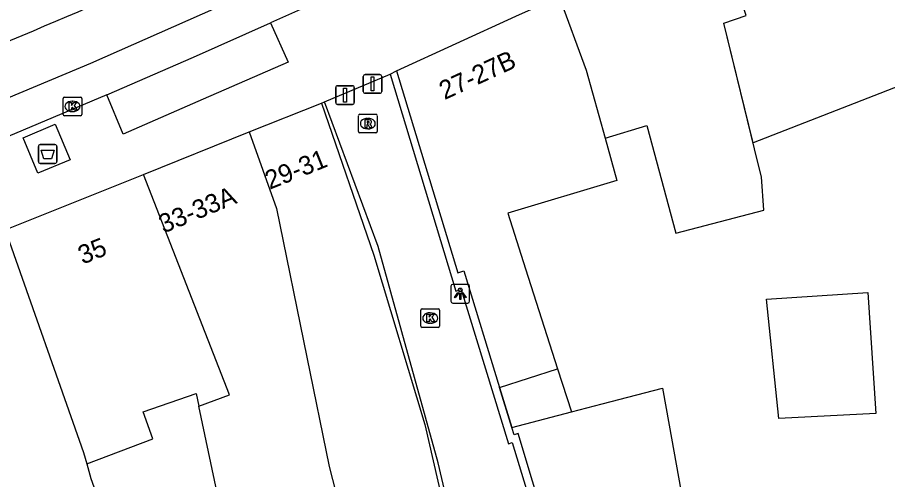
# Model space of a CAD drawing. Extents: x 160664 to 161506, y 382245 to 383288.
# Drawn here: x 161196.83 to 161243.41, y 382960.01 to 382984.73 of the extents above; entities that cross this region are included whole.
import ezdxf

# ---------------------------------------------------------------- set-up
doc = ezdxf.new("R2010")
doc.units = 0
for name, color, linetype in [('IMGEO_Afsluitpaal', 7, 'Continuous'), ('IMGEO_Afval_apart_plaats', 7, 'Continuous'), ('IMGEO_Kolk', 7, 'Continuous'), ('IMGEO_Lichtpunt', 7, 'Continuous'), ('IMGEO_Muur', 7, 'Continuous'), ('IMGEO_Pand', 7, 'Continuous'), ('IMGEO_Pand_nummerreeks', 7, 'Continuous'), ('IMGEO_Pand_vergunning_verleend', 7, 'Continuous'), ('IMGEO_Rijbaan_lokaal_gesloten', 7, 'Continuous'), ('IMGEO_Rioolput', 7, 'Continuous'), ('IMGEO_Voetpad_gesloten', 7, 'Continuous'), ('IMGEO_Voetpad_open', 7, 'Continuous')]:
    doc.layers.add(name, color=color, linetype=linetype)

msp = doc.modelspace()

# ---------------------------------------------------------------- linework, layer by layer
at = {"layer": 'IMGEO_Afsluitpaal'}
for p, q in [((161215.344, 382980.775), (161215.344, 382981.575)), ((161215.344, 382981.575), (161215.344, 382980.775)), ((161215.444, 382981.675), (161216.234, 382981.675)), ((161216.234, 382981.675), (161215.444, 382981.675)), ((161216.334, 382981.575), (161216.334, 382980.775)), ((161216.334, 382980.775), (161216.334, 382981.575)), ((161213.871, 382980.176), (161213.871, 382980.976)), ((161213.871, 382980.976), (161213.871, 382980.176)), ((161213.971, 382981.076), (161214.761, 382981.076)), ((161214.761, 382981.076), (161213.971, 382981.076)), ((161214.861, 382980.976), (161214.861, 382980.176)), ((161214.861, 382980.176), (161214.861, 382980.976)), ((161216.234, 382980.675), (161215.444, 382980.675)), ((161215.444, 382980.675), (161216.234, 382980.675)), ((161214.761, 382980.076), (161213.971, 382980.076)), ((161213.971, 382980.076), (161214.761, 382980.076))]:
    msp.add_line(p, q, dxfattribs=at)
for points in [[(161215.764, 382981.55), (161215.914, 382981.55), (161215.914, 382980.8), (161215.764, 382980.8), (161215.764, 382981.55)], [(161214.291, 382980.951), (161214.441, 382980.951), (161214.441, 382980.201), (161214.291, 382980.201), (161214.291, 382980.951)]]:
    msp.add_lwpolyline(points, dxfattribs=at)
for centre, start, end in [((161215.444, 382981.575), 90, 180), ((161215.444, 382981.575), 90, 180), ((161216.234, 382981.575), 0, 90), ((161216.234, 382981.575), 360, 90), ((161213.971, 382980.976), 90, 180), ((161213.971, 382980.976), 90, 180), ((161214.761, 382980.976), 0, 90), ((161214.761, 382980.976), 360, 90), ((161215.444, 382980.775), 180, 270), ((161215.444, 382980.775), 180, 270), ((161216.234, 382980.775), 270, 0), ((161216.234, 382980.775), 270, 0), ((161213.971, 382980.176), 180, 270), ((161213.971, 382980.176), 180, 270), ((161214.761, 382980.176), 270, 0), ((161214.761, 382980.176), 270, 0)]:
    msp.add_arc(centre, 0.1, start, end, dxfattribs=at)
at = {"layer": 'IMGEO_Afval_apart_plaats'}
for p, q in [((161197.95, 382977.026), (161197.95, 382977.826)), ((161197.95, 382977.826), (161197.95, 382977.026)), ((161198.05, 382977.926), (161198.84, 382977.926)), ((161198.84, 382977.926), (161198.05, 382977.926)), ((161198.94, 382977.826), (161198.94, 382977.026)), ((161198.94, 382977.026), (161198.94, 382977.826)), ((161198.84, 382976.926), (161198.05, 382976.926)), ((161198.05, 382976.926), (161198.84, 382976.926))]:
    msp.add_line(p, q, dxfattribs=at)
msp.add_lwpolyline([(161198.093, 382977.64), (161198.797, 382977.64), (161198.648, 382977.17), (161198.242, 382977.17), (161198.093, 382977.64)], dxfattribs=at)
for centre, start, end in [((161198.05, 382977.826), 90, 180), ((161198.05, 382977.826), 90, 180), ((161198.84, 382977.826), 0, 90), ((161198.84, 382977.826), 360, 90), ((161198.05, 382977.026), 180, 270), ((161198.05, 382977.026), 180, 270), ((161198.84, 382977.026), 270, 0), ((161198.84, 382977.026), 270, 0)]:
    msp.add_arc(centre, 0.1, start, end, dxfattribs=at)
at = {"layer": 'IMGEO_Kolk'}
for p, q in [((161199.276, 382979.547), (161199.276, 382980.399)), ((161199.351, 382980.473), (161200.203, 382980.473)), ((161200.277, 382980.399), (161200.277, 382979.547)), ((161199.764, 382980.253), (161199.789, 382980.253)), ((161200.203, 382979.473), (161199.351, 382979.473)), ((161199.787, 382979.693), (161199.762, 382979.693)), ((161218.498, 382969.149), (161219.35, 382969.149)), ((161218.423, 382968.223), (161218.423, 382969.075)), ((161218.911, 382968.929), (161218.936, 382968.929)), ((161219.424, 382969.075), (161219.424, 382968.223)), ((161218.934, 382968.369), (161218.909, 382968.369)), ((161219.35, 382968.149), (161218.498, 382968.149))]:
    msp.add_line(p, q, dxfattribs=at)
for points in [[(161199.276, 382979.547), (161199.276, 382980.399)], [(161199.351, 382980.473), (161200.203, 382980.473)], [(161200.277, 382980.399), (161200.277, 382979.547)], [(161199.597, 382980.173), (161199.72, 382980.173), (161199.72, 382980.022), (161199.85, 382980.173), (161200.014, 382980.173), (161199.868, 382980.022), (161200.021, 382979.773), (161199.869, 382979.773), (161199.784, 382979.937), (161199.72, 382979.87), (161199.72, 382979.773), (161199.597, 382979.773), (161199.597, 382980.173)], [(161200.203, 382979.473), (161199.351, 382979.473)], [(161218.498, 382969.149), (161219.35, 382969.149)], [(161218.423, 382968.223), (161218.423, 382969.075)], [(161218.744, 382968.849), (161218.867, 382968.849), (161218.867, 382968.698), (161218.997, 382968.849), (161219.161, 382968.849), (161219.015, 382968.698), (161219.168, 382968.449), (161219.016, 382968.449), (161218.931, 382968.613), (161218.867, 382968.546), (161218.867, 382968.449), (161218.744, 382968.449), (161218.744, 382968.849)], [(161219.424, 382969.075), (161219.424, 382968.223)], [(161219.35, 382968.149), (161218.498, 382968.149)]]:
    msp.add_lwpolyline(points, dxfattribs=at)
for centre, start, end in [((161199.353, 382980.397), 91.552, 178.448), ((161199.353, 382980.397), 91.552, 178.448), ((161200.201, 382980.397), 1.552, 88.448), ((161200.201, 382980.397), 1.552, 88.448), ((161199.353, 382979.549), 181.552, 268.448), ((161199.353, 382979.549), 181.552, 268.448), ((161200.201, 382979.549), 271.552, 358.448), ((161200.201, 382979.549), 271.552, 358.448), ((161218.5, 382969.073), 91.552, 178.448), ((161218.5, 382969.073), 91.552, 178.448), ((161219.348, 382969.073), 1.552, 88.448), ((161219.348, 382969.073), 1.552, 88.448), ((161218.5, 382968.225), 181.552, 268.448), ((161218.5, 382968.225), 181.552, 268.448), ((161219.348, 382968.225), 271.552, 358.448), ((161219.348, 382968.225), 271.552, 358.448)]:
    msp.add_arc(centre, 0.0765, start, end, dxfattribs=at)
for centre, major_axis, ratio, start_param, end_param in [((161199.763, 382979.973), (-0.387, 0.002), 0.722429, 4.712389, 7.853982), ((161199.788, 382979.973), (-0.39, 0.002), 0.717154, 1.570796, 4.712389), ((161218.91, 382968.649), (-0.387, 0.002), 0.722429, 4.712389, 7.853982), ((161218.935, 382968.649), (-0.39, 0.002), 0.717154, 1.570796, 4.712389)]:
    msp.add_ellipse(centre, major_axis=major_axis, ratio=ratio, start_param=start_param, end_param=end_param, dxfattribs=at)
at = {"layer": 'IMGEO_Lichtpunt'}
for p, q in [((161220.036, 382970.354), (161220.036, 382969.547)), ((161220.036, 382970.354), (161220.036, 382969.547)), ((161220.938, 382970.449), (161220.13, 382970.449)), ((161220.938, 382970.449), (161220.13, 382970.449)), ((161221.032, 382969.547), (161221.032, 382970.354)), ((161221.032, 382969.547), (161221.032, 382970.354)), ((161220.13, 382969.453), (161220.938, 382969.453)), ((161220.13, 382969.453), (161220.938, 382969.453))]:
    msp.add_line(p, q, dxfattribs=at)
for points in [[(161220.41, 382970.018), (161220.449, 382969.99), (161220.261, 382969.728), (161220.223, 382969.755), (161220.41, 382970.018)], [(161220.512, 382969.97), (161220.559, 382969.97), (161220.559, 382969.648), (161220.512, 382969.648), (161220.512, 382969.97)], [(161220.622, 382969.99), (161220.66, 382970.017), (161220.847, 382969.755), (161220.808, 382969.727), (161220.622, 382969.99)]]:
    msp.add_lwpolyline(points, dxfattribs=at)
msp.add_circle((161220.535, 382970.152), 0.0994, dxfattribs=at)
for centre, start, end in [((161220.13, 382970.354), 90, 180), ((161220.13, 382970.354), 90, 180), ((161220.938, 382970.354), 0, 90), ((161220.938, 382970.354), 0, 90), ((161220.13, 382969.547), 180, 270), ((161220.13, 382969.547), 180, 270), ((161220.938, 382969.547), 270, 0), ((161220.938, 382969.547), 270, 360)]:
    msp.add_arc(centre, 0.0946, start, end, dxfattribs=at)
at = {"layer": 'IMGEO_Muur'}
msp.add_lwpolyline([(161222.636, 382964.931), (161223.29, 382962.802)], dxfattribs=at)
at = {"layer": 'IMGEO_Pand'}
for points in [[(161228.287, 382978.275), (161230.529, 382978.948), (161232.081, 382973.192), (161236.779, 382974.421), (161236.656, 382976.207), (161236.47, 382976.97), (161235.561, 382980.693), (161234.65, 382984.425), (161235.835, 382984.835), (161233.386, 382992.093)], [(161217.125, 382981.88), (161223.508, 382984.807), (161225.834, 382985.847)], [(161225.834, 382985.847), (161227.282, 382981.919), (161228.287, 382978.275)], [(161217.125, 382981.88), (161220.397, 382971.074), (161220.719, 382971.171), (161222.636, 382964.931)], [(161209.24, 382978.607), (161213.1, 382980.152)], [(161213.1, 382980.152), (161215.899, 382972.01), (161218.644, 382962.948), (161223.153, 382943.279), (161223.188, 382942.693)], [(161203.57, 382976.337), (161209.24, 382978.607)], [(161209.24, 382978.607), (161210.691, 382974.515), (161212.327, 382966.562), (161213.511, 382960.71), (161216.431, 382949.372), (161218.306, 382941.436)], [(161228.287, 382978.275), (161228.913, 382976.007), (161223.072, 382974.253), (161224.026, 382971.283), (161225.744, 382965.936)], [(161196.169, 382973.375), (161203.57, 382976.337)], [(161206.547, 382963.931), (161208.176, 382964.542), (161203.57, 382976.337)], [(161196.169, 382973.375), (161200.376, 382961.462), (161200.542, 382960.857)], [(161242.35, 382970.017), (161242.781, 382963.548), (161237.587, 382963.278), (161236.924, 382969.656), (161242.35, 382970.017)], [(161222.636, 382964.931), (161225.744, 382965.936)], [(161225.744, 382965.936), (161226.484, 382963.634)], [(161200.542, 382960.857), (161204.085, 382962.186), (161203.563, 382963.637), (161206.403, 382964.616), (161206.547, 382963.931)], [(161223.29, 382962.802), (161222.636, 382964.931)], [(161226.484, 382963.634), (161228.129, 382964.063), (161231.364, 382964.905), (161231.72, 382962.91), (161232.925, 382956.153), (161237.924, 382956.777), (161238.531, 382945.072), (161235.033, 382944.635), (161239.574, 382924.983)], [(161205.635, 382946.859), (161209.96, 382947.756), (161206.547, 382963.931)], [(161223.29, 382962.802), (161226.484, 382963.634)], [(161229.105, 382944.255), (161223.63, 382962.468), (161223.415, 382962.394), (161223.29, 382962.802)], [(161200.542, 382960.857), (161200.761, 382960.056), (161202.531, 382955.15), (161202.923, 382955.225), (161205.635, 382946.859)]]:
    msp.add_lwpolyline(points, dxfattribs=at)
at = {"layer": 'IMGEO_Pand_vergunning_verleend'}
msp.add_lwpolyline([(161233.386, 382992.093), (161236.162, 382993.2), (161236.234, 382993.005), (161254.861, 383000.147), (161257.434, 382993.422), (161257.51, 382992.007), (161260.338, 382993.449), (161261.399, 382987.495), (161248.807, 382982.928), (161236.204, 382978.024), (161234.65, 382984.425), (161235.835, 382984.835), (161233.386, 382992.093)], dxfattribs=at)
at = {"layer": 'IMGEO_Rijbaan_lokaal_gesloten'}
for points in [[(161157.124, 382964.597), (161168.258, 382969.03), (161173.59, 382971.178), (161183.915, 382975.314), (161188.889, 382977.325), (161200.756, 382982.281), (161214.852, 382988.532), (161223.167, 382992.343), (161241.404, 383001.128)], [(161242.223, 382999.485), (161224.009, 382990.613), (161215.681, 382986.809), (161210.373, 382984.439)], [(161201.608, 382980.585), (161206.259, 382982.613), (161210.373, 382984.439)], [(161201.608, 382980.585), (161194.24, 382977.481)]]:
    msp.add_lwpolyline(points, dxfattribs=at)
for centre, radius, start, end in [((160775.645, 383983.467), 1084.897, 291.555502, 293.750405), ((160270.839, 385158.638), 2362.054, 292.987733, 293.29566)]:
    msp.add_arc(centre, radius, start, end, dxfattribs=at)
at = {"layer": 'IMGEO_Rioolput'}
for p, q in [((161215.086, 382978.625), (161215.086, 382979.477)), ((161215.161, 382979.551), (161216.013, 382979.551)), ((161216.087, 382979.477), (161216.087, 382978.625)), ((161215.574, 382979.331), (161215.599, 382979.331)), ((161216.013, 382978.551), (161215.161, 382978.551)), ((161215.597, 382978.771), (161215.572, 382978.771))]:
    msp.add_line(p, q, dxfattribs=at)
for points in [[(161215.086, 382978.625), (161215.086, 382979.477)], [(161215.161, 382979.551), (161216.013, 382979.551)], [(161216.087, 382979.477), (161216.087, 382978.625)], [(161215.675, 382979.249), (161215.423, 382979.251), (161215.423, 382978.851)], [(161215.423, 382978.851), (161215.547, 382978.851), (161215.547, 382979.013), (161215.558, 382979.013)], [(161215.601, 382979.17), (161215.547, 382979.17), (161215.547, 382979.089)], [(161215.547, 382979.089), (161215.599, 382979.089)], [(161215.605, 382978.984), (161215.676, 382978.851), (161215.816, 382978.851), (161215.751, 382978.977)], [(161216.013, 382978.551), (161215.161, 382978.551)]]:
    msp.add_lwpolyline(points, dxfattribs=at)
for centre, radius, start, end in [((161215.163, 382979.475), 0.0765, 91.552, 178.448), ((161215.163, 382979.475), 0.0765, 91.552, 178.448), ((161216.011, 382979.475), 0.0765, 1.552, 88.448), ((161216.011, 382979.475), 0.0765, 1.552, 88.448), ((161215.557, 382978.96), 0.0533, 26.0293, 88.6989), ((161215.583, 382979.278), 0.19, 274.7715, 282.9687), ((161215.607, 382979.074), 0.0964, 77.0061, 93.1865), ((161215.621, 382979.131), 0.0378, 276.6634, 79.6772), ((161215.674, 382979.139), 0.109, 350.3612, 89.416), ((161215.672, 382979.139), 0.112, 277.5842, 350.9817), ((161215.656, 382978.924), 0.108, 29.5134, 73.7905), ((161215.163, 382978.627), 0.0765, 181.552, 268.448), ((161215.163, 382978.627), 0.0765, 181.552, 268.448), ((161216.011, 382978.627), 0.0765, 271.552, 358.448), ((161216.011, 382978.627), 0.0765, 271.552, 358.448)]:
    msp.add_arc(centre, radius, start, end, dxfattribs=at)
for centre, major_axis, ratio, start_param, end_param in [((161215.573, 382979.051), (-0.387, 0.002), 0.722429, 4.712389, 7.853982), ((161215.598, 382979.051), (-0.39, 0.002), 0.717154, 1.570796, 4.712389)]:
    msp.add_ellipse(centre, major_axis=major_axis, ratio=ratio, start_param=start_param, end_param=end_param, dxfattribs=at)
at = {"layer": 'IMGEO_Voetpad_gesloten'}
msp.add_lwpolyline([(161198.858, 382979.019), (161199.658, 382977.12), (161197.93, 382976.392), (161197.13, 382978.291), (161198.858, 382979.019)], dxfattribs=at)
at = {"layer": 'IMGEO_Voetpad_open'}
for points in [[(161210.373, 382984.439), (161211.324, 382982.345), (161206.778, 382980.364), (161202.487, 382978.485), (161201.608, 382980.585)], [(161216.787, 382981.701), (161217.125, 382981.88)], [(161213.261, 382980.219), (161216.787, 382981.701)], [(161216.787, 382981.701), (161220.29, 382970.083), (161220.584, 382970.179), (161223.121, 382961.921), (161223.315, 382961.982), (161228.738, 382944.169)], [(161213.1, 382980.152), (161213.261, 382980.219)], [(161223.625, 382942.617), (161219.36, 382960.906), (161216.146, 382972.474), (161213.261, 382980.219)]]:
    msp.add_lwpolyline(points, dxfattribs=at)

# ---------------------------------------------------------------- texts
at = {"layer": 'IMGEO_Pand_nummerreeks'}
for s, rotation, p in [('27-27B', 24.6372, (161219.693, 382980.307)), ('29-31', 21.8156, (161210.334, 382975.512)), ('33-33A', 22.3801, (161204.653, 382973.17)), ('35', 21.8182, (161200.322, 382971.504))]:
    msp.add_text(s, height=1, rotation=rotation, dxfattribs=at).set_placement(p)

doc.saveas('drawing.dxf')
